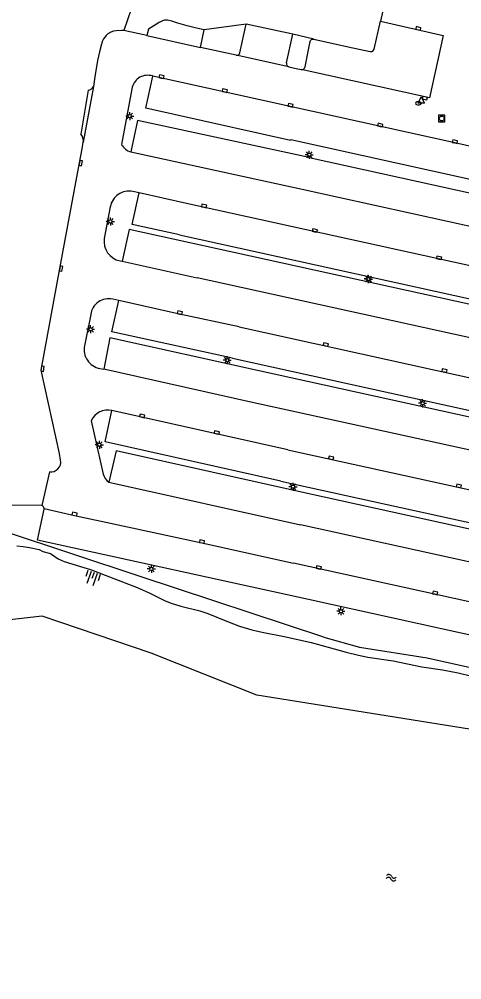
# Model space of a CAD drawing. Extents: x 132994 to 136000, y 393499 to 395512.
# Drawn here: x 133598.9 to 133667.4, y 394251.1 to 394399.7 of the extents above; entities that cross this region are included whole.
import ezdxf

# ---------------------------------------------------------------- set-up
doc = ezdxf.new("R2010")
doc.units = 0
for name, color, linetype in [('gg-knt-verharding', 7, 'Continuous'), ('gg-knt-verharding nz', 7, 'Continuous'), ('gg-kntw-bovenkant insteek waterloop', 7, 'Continuous'), ('gg-kntw-waterlijn', 7, 'Continuous'), ('gt-grn-groengrens', 7, 'Continuous'), ('gt-grn-vlakafsluiter', 7, 'Continuous'), ('gt-symb-brandkraan', 7, 'Continuous'), ('gt-symb-kolk', 7, 'Continuous'), ('gt-symb-lichtmast', 7, 'Continuous'), ('gt-symb-rioolschacht', 7, 'Continuous'), ('gt-symb-talud symbool', 7, 'Continuous'), ('gt-symb-waterafsluiter', 7, 'Continuous'), ('gt-symb-watersymbool', 7, 'Continuous')]:
    doc.layers.add(name, color=color, linetype=linetype)

# ---------------------------------------------------------------- blocks, each defined once
blk = doc.blocks.new('gt0-LMAST')
at = {"layer": 'gt-symb-lichtmast'}
for p, q in [((-0.18, 0.17), (-0.45, 0.44)), ((0, 0.25), (0, 0.62)), ((0.17, 0.17), (0.44, 0.44)), ((-0.25, 0), (-0.63, 0)), ((-0.18, -0.18), (-0.45, -0.45)), ((0, -0.25), (0, -0.63)), ((0.44, -0.45), (0.17, -0.18)), ((0.25, 0), (0.62, 0))]:
    blk.add_line(p, q, dxfattribs=at)
blk.add_circle((0, 0), 0.25, dxfattribs=at)
blk = doc.blocks.new('gt0-KOLK')
at = {"layer": 'gt-symb-kolk'}
blk.add_lwpolyline([(0, 0), (0.37, 0), (0.37, 0.4), (-0.38, 0.4), (-0.38, 0), (0, 0)], dxfattribs=at)
blk = doc.blocks.new('gt0-BR')
at = {"layer": 'gt-symb-brandkraan'}
for centre, radius, start, end in [((-0.24, 0), 0.206, 107.5669, 252.4331), ((0.6, -2.66), 3, 106.892, 107.5669), ((0, -0.69), 0.938, 73.108, 106.892), ((-0.6, -2.66), 3, 72.4331, 73.108), ((0.24, 0), 0.206, 287.567, 72.4331), ((0.6, 2.66), 3, 252.4331, 253.108), ((0, 0.69), 0.938, 253.108, 286.8921), ((-0.6, 2.66), 3, 286.8921, 287.567)]:
    blk.add_arc(centre, radius, start, end, dxfattribs=at)
blk = doc.blocks.new('gt0-WAFSL')
at = {"layer": 'gt-symb-waterafsluiter'}
for p, q in [((-0.5, -0.33), (0, 0.67)), ((0, 0.67), (0.5, -0.33)), ((0.5, -0.33), (-0.5, -0.33))]:
    blk.add_line(p, q, dxfattribs=at)
blk = doc.blocks.new('gt0-RS')
at = {"layer": 'gt-symb-rioolschacht'}
blk.add_lwpolyline([(-0.5, -0.5), (0.5, -0.5), (0.5, 0.5), (-0.5, 0.5)], close=True, dxfattribs=at)
blk.add_circle((0, 0), 0.375, dxfattribs=at)
blk = doc.blocks.new('gt0-TALUD_1')
at = {"layer": 'gt-symb-talud symbool'}
for p, q in [((-1, -1), (-1, 0)), ((-0.5, -2), (-0.5, 0)), ((0, -1), (0, 0)), ((0.5, -2), (0.5, 0)), ((1, -1), (1, 0))]:
    blk.add_line(p, q, dxfattribs=at)
blk = doc.blocks.new('gt0-WA')
at = {"layer": 'gt-symb-watersymbool'}
for centre, start, end in [((-0.32, 0.02), 28.0725, 151.9275), ((0.43, 0.42), 208.0725, 331.9275), ((-0.32, -0.43), 28.0725, 151.9275), ((0.43, -0.03), 208.0725, 331.9275)]:
    blk.add_arc(centre, 0.425, start, end, dxfattribs=at)

msp = doc.modelspace()

# ---------------------------------------------------------------- linework, layer by layer
at = {"layer": 'gg-knt-verharding'}
for p, q in [((133656.12, 394405.22), (133654.8, 394399.42)), ((133641.23, 394397.41), (133634.04, 394398.99)), ((133618.64, 394397.21), (133615.05, 394398.01)), ((133618.64, 394397.21), (133626.94, 394395.36)), ((133626.94, 394395.36), (133627.53, 394398.11)), ((133640.26, 394392.99), (133641.23, 394397.41)), ((133632.46, 394394.17), (133626.94, 394395.36)), ((133619.57, 394390.94), (133619.5, 394390.95)), ((133616.39, 394389.22), (133614.73, 394380.33)), ((133617.47, 394372.86), (133616.47, 394373.09)), ((133612.97, 394370.7), (133612.05, 394365.82)), ((133614.49, 394362.34), (133614.83, 394362.28)), ((133614.29, 394356.21), (133613.36, 394356.43)), ((133609.94, 394354.07), (133608.97, 394349.21)), ((133611.37, 394345.69), (133611.96, 394345.57)), ((133610.03, 394337.61), (133611.89, 394329.36)), ((133721.8, 394292.77), (133643.66, 394309.95))]:
    msp.add_line(p, q, dxfattribs=at)
for points in [[(133627.53, 394398.11), (133626.34, 394398.35), (133624.89, 394398.72), (133623.44, 394399.11), (133622.49, 394399.42), (133621.82, 394399.58), (133621.39, 394399.59), (133621.06, 394399.5), (133620.56, 394399.24), (133618.87, 394398.22), (133618.64, 394397.21)], [(133632.46, 394394.17), (133632.62, 394394.15), (133632.73, 394394.18), (133632.85, 394394.23), (133632.97, 394394.37), (133633.06, 394394.55), (133634.04, 394398.99)], [(133644.52, 394396.66), (133649.83, 394395.46), (133653.24, 394394.74), (133653.39, 394394.73), (133653.51, 394394.75), (133653.62, 394394.81), (133653.74, 394394.94), (133653.82, 394395.12), (133654.8, 394399.42)], [(133615.05, 394398.01), (133614.7, 394398.01), (133613.9, 394397.96), (133613.46, 394397.87), (133613.06, 394397.74), (133612.89, 394397.65), (133612.59, 394397.45), (133612.34, 394397.22), (133612.12, 394396.97), (133611.94, 394396.69), (133611.79, 394396.39), (133611.6, 394395.89), (133611.29, 394394.69), (133611.01, 394393.36), (133610.59, 394390.84), (133610.38, 394389.32)], [(133642.53, 394391.95), (133642.81, 394391.97), (133642.92, 394392.02), (133643.04, 394392.17), (133643.13, 394392.36), (133643.6, 394394.76), (133643.93, 394396.28), (133643.99, 394396.43), (133644.06, 394396.52), (133644.15, 394396.6), (133644.33, 394396.66), (133644.52, 394396.66)], [(133640.61, 394392.37), (133641.78, 394392.09), (133642.53, 394391.95)], [(133731.89, 394360.97), (133701.83, 394367.63), (133640.94, 394381.09), (133640.9, 394380.97), (133618.47, 394385.97), (133619.57, 394390.94)], [(133643.78, 394378.36), (133617.2, 394384.05), (133616.15, 394379.22)], [(133608.79, 394380.69), (133608.81, 394380.97), (133608.79, 394381.18), (133608.74, 394381.4), (133608.62, 394381.69), (133608.44, 394381.97)], [(133605.28, 394331.53), (133605.09, 394332.52), (133602.25, 394345.44), (133605.15, 394361.18), (133608.2, 394377.51), (133608.62, 394379.68), (133608.79, 394380.69)], [(133643.78, 394378.36), (133732.13, 394358.91), (133731.07, 394354.01)], [(133623.7, 394366.38), (133616.38, 394367.98), (133617.47, 394372.86)], [(133627.42, 394364.67), (133615.91, 394367.2), (133614.83, 394362.28)], [(133623.7, 394366.38), (133730.3, 394342.93), (133731.36, 394347.82)], [(133728.14, 394337.34), (133729.29, 394342.3), (133627.42, 394364.67)], [(133631.89, 394347.27), (133613.21, 394351.36), (133614.29, 394356.21)], [(133635.77, 394345.39), (133612.93, 394350.43), (133611.96, 394345.57)], [(133631.89, 394347.27), (133726.77, 394326.42), (133727.77, 394331.25)], [(133725.02, 394320.66), (133726.08, 394325.54), (133635.77, 394345.39)], [(133639.41, 394328.27), (133612.17, 394334.34), (133613.23, 394339.19)], [(133643.52, 394326.35), (133613.87, 394332.93), (133612.74, 394328.1)], [(133639.41, 394328.27), (133723.39, 394309.82), (133724.4, 394314.67)], [(133721.97, 394303.95), (133723.04, 394308.85), (133643.52, 394326.35)], [(133643.66, 394309.95), (133601.69, 394319.13), (133602.75, 394323.93), (133602.75, 394324.04)]]:
    msp.add_lwpolyline(points, dxfattribs=at)
for centre, radius, start, end in [((133640.73, 394392.84), 0.488, 163.1687, 256.3211), ((133618.78, 394388.58), 2.48, 73.1706, 165.0855), ((133609.38, 394389.88), 1.15, 277.8009, 331.0955), ((133616.82, 394381.54), 2.42, 210.2506, 253.8932), ((133615.89, 394370.18), 2.96, 78.6217, 169.9297), ((133615.08, 394365.36), 3.07, 171.2668, 258.8938), ((133612.75, 394353.65), 2.84, 77.7205, 171.4374), ((133611.93, 394348.65), 3.01, 169.2307, 259.2683), ((133612.62, 394336.41), 2.85, 77.5077, 155.1782), ((133603.75, 394331.25), 1.56, 262.342, 10.5824), ((133613.81, 394329.74), 1.95, 191.0633, 236.9224), ((133602.23, 394323.97), 0.527, 6.9166, 73.707)]:
    msp.add_arc(centre, radius, start, end, dxfattribs=at)
at = {"layer": 'gg-knt-verharding nz'}
for p, q in [((133640.61, 394392.37), (133632.46, 394394.17)), ((133610.38, 394389.32), (133608.79, 394380.69)), ((133616.15, 394379.22), (133642.69, 394373.46)), ((133642.69, 394373.46), (133731.07, 394354.01)), ((133624.76, 394371.24), (133617.47, 394372.86)), ((133731.36, 394347.82), (133624.76, 394371.24)), ((133614.83, 394362.28), (133626.41, 394359.73)), ((133728.14, 394337.34), (133626.41, 394359.73)), ((133632.94, 394352.15), (133727.77, 394331.25)), ((133634.75, 394340.49), (133611.96, 394345.57)), ((133725.02, 394320.66), (133634.75, 394340.49)), ((133640.48, 394333.13), (133613.23, 394339.19)), ((133640.48, 394333.13), (133724.4, 394314.67)), ((133612.74, 394328.1), (133642.43, 394321.49)), ((133721.97, 394303.95), (133642.43, 394321.49))]:
    msp.add_line(p, q, dxfattribs=at)
for points in [[(133654.8, 394399.42), (133664.51, 394397.23), (133662.39, 394387.57), (133642.53, 394391.95)], [(133733.93, 394365.62), (133702.2, 394372.61), (133678.47, 394377.88), (133666.31, 394380.6), (133640.85, 394386.22), (133619.57, 394390.94)], [(133632.94, 394352.15), (133623.72, 394354.12), (133614.29, 394356.21)], [(133602.75, 394324.04), (133607.42, 394322.97), (133611.57, 394322.06), (133627.14, 394318.69), (133641.36, 394315.56)], [(133721.8, 394292.77), (133722.79, 394297.69), (133641.36, 394315.56)]]:
    msp.add_lwpolyline(points, dxfattribs=at)
at = {"layer": 'gg-kntw-bovenkant insteek waterloop'}
for points in [[(133598.51, 394318.26), (133599.5, 394318.17), (133600.49, 394318.01), (133601.99, 394317.66), (133602.55, 394317.39), (133603.7, 394317.09), (133603.9, 394316.98), (133604.91, 394316.25), (133605.82, 394315.83), (133608.38, 394315.07), (133609.93, 394314.57), (133617.16, 394311.79), (133618.99, 394310.98), (133621.5, 394309.76), (133622.42, 394309.38), (133623.91, 394308.94), (133626.83, 394308.21), (133628.07, 394307.78), (133631.12, 394306.52), (133633, 394305.83), (133634.92, 394305.25), (133636.52, 394304.87), (133640.15, 394304.15), (133644.06, 394303.27), (133646.69, 394302.56)], [(133646.69, 394302.56), (133649.49, 394301.81), (133651.43, 394301.32), (133652.84, 394301.04), (133656.8, 394300.44), (133661.24, 394299.52), (133664.44, 394299.05), (133666.86, 394298.6), (133671.09, 394297.55)]]:
    msp.add_lwpolyline(points, dxfattribs=at)
at = {"layer": 'gg-kntw-waterlijn'}
msp.add_lwpolyline([(133701.6, 394241.62), (133714.5, 394246.48), (133724.14, 394251.34), (133726.31, 394257.98), (133726.83, 394261.7), (133725.34, 394266.97), (133722.21, 394270.79), (133717.03, 394273.38), (133692.82, 394286.03), (133635.68, 394295.14), (133619.29, 394301.65), (133602.43, 394307.36), (133578.85, 394304.7), (133555.27, 394300.93), (133530.21, 394308.49), (133508.79, 394328.51), (133495.03, 394366.64), (133487.17, 394376.01), (133478.23, 394378.45), (133477.31, 394379.68), (133477.11, 394383.13), (133473.9, 394382.43)], dxfattribs=at)
at = {"layer": 'gt-grn-groengrens'}
for points in [[(133646.05, 394304.13), (133617.58, 394313.52), (133596.62, 394320.46), (133582.82, 394320.54), (133578.08, 394324.65)], [(133646.05, 394304.13), (133651.59, 394302.57), (133662.04, 394300.9), (133671.52, 394298.81), (133679.6, 394297.83), (133688.94, 394296.3), (133697.44, 394293.79), (133704.69, 394290.03), (133710.82, 394286.68), (133717.51, 394283.34), (133721.97, 394279.58), (133727.54, 394284.46), (133731.26, 394290.69)]]:
    msp.add_lwpolyline(points, dxfattribs=at)
at = {"layer": 'gt-grn-vlakafsluiter'}
for p, q in [((133616.23, 394401.3), (133615.05, 394398.01)), ((133634.04, 394398.99), (133627.53, 394398.11)), ((133644.52, 394396.66), (133641.23, 394397.41)), ((133609.53, 394388.74), (133608.44, 394381.97)), ((133603.55, 394329.7), (133602.37, 394324.48)), ((133602.37, 394324.48), (133578.08, 394324.65))]:
    msp.add_line(p, q, dxfattribs=at)

# ---------------------------------------------------------------- block references
at = {"layer": 'gt-symb-brandkraan'}
msp.add_blockref('gt0-BR', (133660.68, 394386.73), dxfattribs=at)
at = {"layer": 'gt-symb-kolk'}
for p, rotation in [((133660.64, 394398.11), -12.716992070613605), ((133620.87, 394390.64), -12.468416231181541), ((133630.66, 394388.48), -12.493796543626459), ((133661.73, 394387.71), 167.54734270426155), ((133640.85, 394386.22), -12.419397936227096), ((133654.75, 394383.16), -12.460537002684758), ((133666.31, 394380.6), -12.609332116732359), ((133608.2, 394377.51), -100.59933094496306), ((133627.46, 394370.65), -12.242859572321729), ((133644.62, 394366.84), -12.242859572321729), ((133663.85, 394362.62), -12.242859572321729), ((133605.15, 394361.18), -100.44415890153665), ((133623.72, 394354.12), -12.03952355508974), ((133646.32, 394349.21), -12.242859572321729), ((133602.29, 394345.67), -98.89585696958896), ((133664.68, 394345.16), -12.242859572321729), ((133617.88, 394338.16), -12.576071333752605), ((133629.42, 394335.59), -12.5191791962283), ((133647.14, 394331.67), -12.24285957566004), ((133666.92, 394327.32), -12.242859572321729), ((133607.42, 394322.97), -12.386139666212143), ((133627.14, 394318.69), -12.44477711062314), ((133645.22, 394314.71), -12.242859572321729), ((133663.24, 394310.76), -12.242859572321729)]:
    msp.add_blockref('gt0-KOLK', p, dxfattribs=dict(at, rotation=rotation))
at = {"layer": 'gt-symb-lichtmast'}
for p in [(133616, 394384.75), (133643.79, 394378.76), (133612.99, 394368.44), (133652.93, 394359.54), (133652.98, 394359.53), (133609.93, 394351.77), (133631.1, 394346.98), (133661.34, 394340.31), (133611.29, 394333.89), (133641.28, 394327.39), (133619.34, 394314.68), (133648.69, 394308.13)]:
    msp.add_blockref('gt0-LMAST', p, dxfattribs=at)
at = {"layer": 'gt-symb-rioolschacht'}
msp.add_blockref('gt0-RS', (133664.3, 394384.37), dxfattribs=at)
at = {"layer": 'gt-symb-talud symbool', "xscale": 1.000348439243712, "yscale": 1.000348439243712, "rotation": -19.322482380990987}
msp.add_blockref('gt0-TALUD_1', (133610.52, 394314.18), dxfattribs=at)
at = {"layer": 'gt-symb-waterafsluiter'}
msp.add_blockref('gt0-WAFSL', (133661.13, 394387.08), dxfattribs=at)
at = {"layer": 'gt-symb-watersymbool', "rotation": 171.65913313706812}
msp.add_blockref('gt0-WA', (133656.53, 394266.89), dxfattribs=at)

doc.saveas('drawing.dxf')
